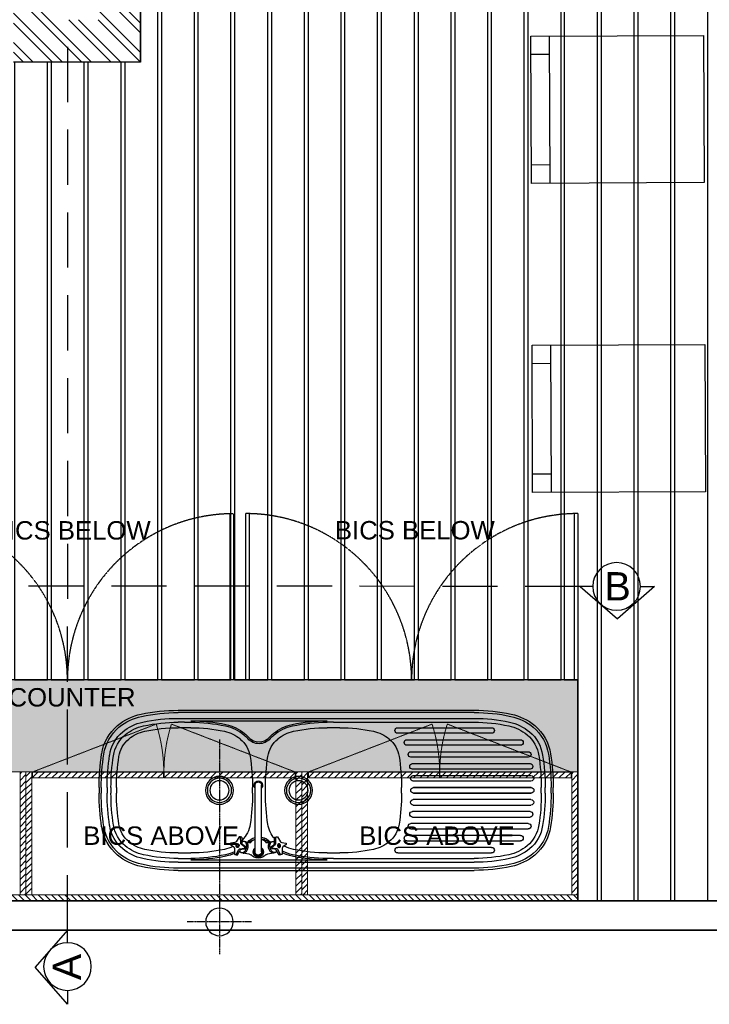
# Model space of a CAD drawing. Header units: millimetres. Extents: x -115474967 to 444143, y -74377 to 241828222.
# Tile 377 of 590: x -69165 to -67290, y 266511 to 269186. Entities that reach past the tile are written whole.
import ezdxf

# ---------------------------------------------------------------- set-up
doc = ezdxf.new("R2010")
doc.units = ezdxf.units.MM
doc.header["$MEASUREMENT"] = 0
for name, pattern in [('$0$DASHED2', [0.375, 0.25, -0.125]), ('2DASHED', [0.75, 0.5, -0.25]), ('CENTER2', [1.125, 0.75, -0.125, 0.125, -0.125]), ('Dashed', [280, 140, -140]), ('DASHED2', [0.375, 0.25, -0.125])]:
    doc.linetypes.add(name, pattern=pattern)
for name, color, linetype in [('0-ELEV.25', 4, 'Continuous'), ('00-2 Fittings', 8, 'Continuous'), ('00-2 Windows', 1, 'Continuous'), ('00-3 Elev 04', 8, 'Continuous'), ('00-4 Furnituire', 1, 'Continuous'), ('00-6 H-Brickwork', 9, 'Continuous'), ('CEIL-PLAN', 7, 'Continuous'), ('DIMS-50', 9, 'Continuous'), ('FITT-SANT', 5, 'Continuous'), ('JOIN-SEC.18', 9, 'Continuous'), ('JOIN-SEC.35', 2, 'Continuous'), ('Paving', 253, 'Continuous'), ('STRU-SLEEVE', 3, 'Continuous'), ('TEXT-20', 2, 'Continuous'), ('TEXT-50', 2, 'Continuous'), ('TEXT-REFN', 5, 'Continuous')]:
    doc.layers.add(name, color=color, linetype=linetype)
doc.layers.add('0_cons_01', color=40, linetype='Continuous', lineweight=0, plot=False)
doc.layers.add('G-____-____-TEXT', color=231, linetype='Continuous', lineweight=5)
doc.layers.add('Lines', color=1, linetype='Continuous', lineweight=9)
doc.styles.add('Arial_2', font='arial.ttf', dxfattribs={"height": 150})
doc.styles.add('TEXT-20', font='arial.ttf', dxfattribs={"height": 40})
doc.styles.add('TEXT-50', font='arial.ttf', dxfattribs={"height": 100})
pattern_1 = [(225, (-27381.725, -9362.503), (8.39689303, -8.39689303), [])]

# ---------------------------------------------------------------- blocks, each defined once
blk = doc.blocks.new('B_cobra sink mixer plan')
at = {"layer": 'FITT-SANT', "color": 9}
for p, q in [((-42.4, 2.9), (-46.2, 1.9)), ((-9, 0), (-9, -181.1)), ((9, 0), (9, -181.1)), ((42.4, 2.9), (46.2, 1.9)), ((-34.3, -27), (-38.2, -28.1)), ((34.3, -27), (38.2, -28.1))]:
    blk.add_line(p, q, dxfattribs=at)
at = {"layer": 'FITT-SANT', "color": 9, "elevation": 0}
for points in [[(-75.3, -23.3), (-76, -20.8, -0.309874), (-75.6, -19.7), (-67, -13.4, 0.236573), (-64.9, -9.4), (-64.8, 5.9, -0.336403), (-64, 6.8), (-61.6, 7.5, -0.336403), (-60.5, 7), (-52.7, -6.2, 0.236573), (-48.9, -8.6), (-38.3, -9.7, -0.309874), (-37.5, -10.5), (-36.8, -13, -0.309874), (-37.2, -14.1), (-45.8, -20.4, 0.236573), (-47.8, -24.3), (-48, -39.6, -0.336403), (-48.7, -40.6), (-51.1, -41.2, -0.336403), (-52.3, -40.8), (-60, -27.6, 0.236573), (-63.8, -25.2), (-74.4, -24, -0.309874)], [(75.3, -23.3), (76, -20.8, 0.309874), (75.6, -19.7), (67, -13.4, -0.236573), (64.9, -9.4), (64.8, 5.9, 0.336403), (64, 6.8), (61.6, 7.5, 0.336403), (60.5, 7), (52.7, -6.2, -0.236573), (48.9, -8.6), (38.3, -9.7, 0.309874), (37.5, -10.5), (36.8, -13, 0.309874), (37.2, -14.1), (45.8, -20.4, -0.236573), (47.8, -24.3), (48, -39.6, 0.336403), (48.7, -40.6), (51.1, -41.2, 0.336403), (52.3, -40.8), (60, -27.6, -0.236573), (63.8, -25.2), (74.4, -24, 0.309874)]]:
    blk.add_lwpolyline(points, format="xyb", close=True, dxfattribs=at)
for points in [[(-60.8, 7.3, -0.206916), (-60.2, 7.8), (-57.8, 8.5, -0.336403), (-56.7, 8), (-48.9, -5.1, 0.236573), (-45.1, -7.6), (-34.5, -8.7, -0.309874), (-33.7, -9.4), (-33, -12, -0.309874), (-33.3, -13), (-42, -19.3, 0.236573), (-44, -23.3), (-44.2, -38.6, -0.336403), (-44.9, -39.6), (-47.3, -40.2, -0.206965), (-48.1, -40.1, -0.206965)], [(60.8, 7.3, 0.206916), (60.2, 7.8), (57.8, 8.5, 0.336403), (56.7, 8), (48.9, -5.1, -0.236573), (45.1, -7.6), (34.5, -8.7, 0.309874), (33.7, -9.4), (33, -12, 0.309874), (33.3, -13), (42, -19.3, -0.236573), (44, -23.3), (44.2, -38.6, 0.336403), (44.9, -39.6), (47.3, -40.2, 0.206965), (48.1, -40.1, 0.206965)]]:
    blk.add_lwpolyline(points, format="xyb", dxfattribs=at)
at = {"layer": 'FITT-SANT', "color": 9}
for centre, radius, start, end in [((-40.6, 50.4), 47.4, 268.4804, 295.427), ((0, -9.5), 26.5, 90, 139.9474), ((0, 0), 14, 310.0052, 229.9948), ((0, 0), 11.5, 321.5, 218.5), ((0, 0), 9, 0, 180), ((0, -9.5), 26.5, 40.0526, 90), ((40.6, 50.4), 47.4, 244.573, 271.5196), ((-60.2, 22.2), 38.1, 256.1872, 256.6856), ((-25.2, -42.8), 18.3, 78.3724, 120.251), ((0, -9.5), 26.5, 215.7232, 250.1461), ((0, -9.5), 26.5, 289.8539, 324.2768), ((25.2, -42.8), 18.3, 59.749, 101.6276), ((60.2, 22.2), 38.1, 283.3144, 283.8128), ((0, -181.1, 0), 11.5, 141.5, 38.5), ((0, -181.1, 0), 9, 180, 0)]:
    blk.add_arc(centre, radius, start, end, dxfattribs=at)
at = {"layer": 'FITT-SANT', "color": 9, "extrusion": (0, 0, -1)}
blk.add_ellipse((-56.4, -16.9), major_axis=(0.78, -2.9), ratio=0.666667, dxfattribs=at)
at = {"layer": 'FITT-SANT', "color": 9}
blk.add_ellipse((56.4, -16.9), major_axis=(-0.78, -2.9), ratio=0.666667, dxfattribs=at)
for points, knots in [([(-50.9, -1.8), (-50.8, -1.7), (-50.7, -1.6), (-50.2, -0.9), (-49.8, -0.4), (-49, 0.4), (-48.5, 0.8), (-47.6, 1.4), (-47.1, 1.6), (-46.2, 1.9), (-45.7, 2), (-44.7, 2.1), (-44.1, 2.1), (-42.8, 2), (-42.1, 1.8), (-40.4, 1.1), (-39.6, 0.6), (-37.8, -0.7), (-37, -1.5), (-35.4, -3.3), (-34.7, -4.4), (-33.4, -6.7), (-32.8, -8), (-32, -10.6), (-31.7, -12), (-31.3, -14.7), (-31.3, -16), (-31.5, -18.4), (-31.6, -19.4), (-32.1, -21.2), (-32.4, -22.1), (-33.2, -23.8), (-33.7, -24.6), (-34.8, -26), (-35.4, -26.5), (-36.5, -27.4), (-37.1, -27.7), (-37.9, -28), (-38, -28), (-38.2, -28.1), (-38.7, -28.2), (-39.1, -28.3), (-40.5, -28.3), (-41.4, -28.2), (-42.9, -27.7), (-43.5, -27.5), (-44.1, -27.2)], [2.505296, 2.505296, 2.505296, 2.505296, 2.538489, 2.538489, 2.719254, 2.719254, 2.900018, 2.900018, 3.084977, 3.084977, 3.269936, 3.269936, 3.454895, 3.454895, 3.693516, 3.693516, 3.932138, 3.932138, 4.170759, 4.170759, 4.409381, 4.409381, 4.648002, 4.648002, 4.886624, 4.886624, 5.125245, 5.125245, 5.318081, 5.318081, 5.510917, 5.510917, 5.748549, 5.748549, 5.986181, 5.986181, 6.223814, 6.223814, 6.283185, 6.283185, 6.283185, 6.459041, 6.459041, 6.755231, 6.755231, 6.919474, 6.919474, 6.919474, 6.919474]), ([(-42.4, 2.9), (-42.1, 3), (-41.7, 3.1), (-40.9, 3.1), (-40.3, 3.1), (-39, 3), (-38.3, 2.8), (-36.6, 2.1), (-35.7, 1.6), (-34, 0.3), (-33.2, -0.5), (-31.6, -2.3), (-30.8, -3.4), (-29.6, -5.7), (-29, -7), (-28.2, -9.6), (-27.9, -11), (-27.5, -13.7), (-27.5, -15), (-27.7, -17.3), (-27.8, -18.3), (-28.3, -20.2), (-28.6, -21.1), (-29.4, -22.8), (-29.9, -23.6), (-31, -25), (-31.5, -25.5), (-32.7, -26.4), (-33.3, -26.7), (-34.1, -27), (-34.2, -27), (-34.4, -27), (-34.7, -27.1), (-34.9, -27.2), (-35.2, -27.2)], [3.141323, 3.141323, 3.141323, 3.141323, 3.269936, 3.269936, 3.454895, 3.454895, 3.693516, 3.693516, 3.932138, 3.932138, 4.170759, 4.170759, 4.409381, 4.409381, 4.648002, 4.648002, 4.886624, 4.886624, 5.125245, 5.125245, 5.318081, 5.318081, 5.510917, 5.510917, 5.748549, 5.748549, 5.986181, 5.986181, 6.223814, 6.223814, 6.283185, 6.283185, 6.283185, 6.387949, 6.387949, 6.387949, 6.387949]), ([(42.4, 2.9), (42.1, 3), (41.7, 3.1), (40.9, 3.1), (40.3, 3.1), (39, 3), (38.3, 2.8), (36.6, 2.1), (35.7, 1.6), (34, 0.3), (33.2, -0.5), (31.6, -2.3), (30.8, -3.4), (29.6, -5.7), (29, -7), (28.2, -9.6), (27.9, -11), (27.5, -13.7), (27.5, -15), (27.7, -17.3), (27.8, -18.3), (28.3, -20.2), (28.6, -21.1), (29.4, -22.8), (29.9, -23.6), (31, -25), (31.5, -25.5), (32.7, -26.4), (33.3, -26.7), (34.1, -27), (34.2, -27), (34.4, -27), (34.7, -27.1), (34.9, -27.2), (35.2, -27.2)], [3.141323, 3.141323, 3.141323, 3.141323, 3.269936, 3.269936, 3.454895, 3.454895, 3.693516, 3.693516, 3.932138, 3.932138, 4.170759, 4.170759, 4.409381, 4.409381, 4.648002, 4.648002, 4.886624, 4.886624, 5.125245, 5.125245, 5.318081, 5.318081, 5.510917, 5.510917, 5.748549, 5.748549, 5.986181, 5.986181, 6.223814, 6.223814, 6.283185, 6.283185, 6.283185, 6.387949, 6.387949, 6.387949, 6.387949]), ([(50.9, -1.8), (50.8, -1.7), (50.7, -1.6), (50.2, -0.9), (49.8, -0.4), (49, 0.4), (48.5, 0.8), (47.6, 1.4), (47.1, 1.6), (46.2, 1.9), (45.7, 2), (44.7, 2.1), (44.1, 2.1), (42.8, 2), (42.1, 1.8), (40.4, 1.1), (39.6, 0.6), (37.8, -0.7), (37, -1.5), (35.4, -3.3), (34.7, -4.4), (33.4, -6.7), (32.8, -8), (32, -10.6), (31.7, -12), (31.3, -14.7), (31.3, -16), (31.5, -18.4), (31.6, -19.4), (32.1, -21.2), (32.4, -22.1), (33.2, -23.8), (33.7, -24.6), (34.8, -26), (35.4, -26.5), (36.5, -27.4), (37.1, -27.7), (37.9, -28), (38, -28), (38.2, -28.1), (38.7, -28.2), (39.1, -28.3), (40.5, -28.3), (41.4, -28.2), (42.9, -27.7), (43.5, -27.5), (44.1, -27.2)], [2.505296, 2.505296, 2.505296, 2.505296, 2.538489, 2.538489, 2.719254, 2.719254, 2.900018, 2.900018, 3.084977, 3.084977, 3.269936, 3.269936, 3.454895, 3.454895, 3.693516, 3.693516, 3.932138, 3.932138, 4.170759, 4.170759, 4.409381, 4.409381, 4.648002, 4.648002, 4.886624, 4.886624, 5.125245, 5.125245, 5.318081, 5.318081, 5.510917, 5.510917, 5.748549, 5.748549, 5.986181, 5.986181, 6.223814, 6.223814, 6.283185, 6.283185, 6.283185, 6.459041, 6.459041, 6.755231, 6.755231, 6.919474, 6.919474, 6.919474, 6.919474]), ([(-55.1, -21.7), (-55.4, -21.8), (-55.7, -21.8), (-56.4, -21.8), (-56.7, -21.8), (-57.3, -21.6), (-57.6, -21.5), (-58.3, -21), (-58.8, -20.6), (-59.5, -19.7), (-59.8, -19.1), (-60.2, -18), (-60.4, -17.4), (-60.5, -16.3), (-60.5, -15.7), (-60.2, -14.5), (-60, -13.9), (-59.4, -13.1), (-59.1, -12.8), (-58.4, -12.3), (-58, -12.1), (-57.2, -11.9), (-56.7, -11.9), (-55.9, -12), (-55.5, -12.2), (-54.8, -12.5), (-54.5, -12.7), (-53.9, -13.2), (-53.7, -13.5), (-53, -14.5), (-52.6, -15.3), (-52.3, -17), (-52.2, -17.8), (-52.5, -19.1), (-52.7, -19.6), (-53.2, -20.4), (-53.5, -20.8), (-54.2, -21.4), (-54.7, -21.6), (-55.1, -21.7)], [0, 0, 0, 0, 0.19707, 0.19707, 0.39414, 0.39414, 0.591209, 0.591209, 1.001417, 1.001417, 1.411625, 1.411625, 1.821832, 1.821832, 2.229571, 2.229571, 2.637309, 2.637309, 2.89699, 2.89699, 3.156671, 3.156671, 3.416351, 3.416351, 3.676032, 3.676032, 3.935712, 3.935712, 4.195393, 4.195393, 4.783811, 4.783811, 5.37223, 5.37223, 5.694818, 5.694818, 6.017407, 6.017407, 6.283185, 6.283185, 6.283185, 6.283185]), ([(55.1, -21.7), (55.4, -21.8), (55.7, -21.8), (56.4, -21.8), (56.7, -21.8), (57.3, -21.6), (57.6, -21.5), (58.3, -21), (58.8, -20.6), (59.5, -19.7), (59.8, -19.1), (60.2, -18), (60.4, -17.4), (60.5, -16.3), (60.5, -15.7), (60.2, -14.5), (60, -13.9), (59.4, -13.1), (59.1, -12.8), (58.4, -12.3), (58, -12.1), (57.2, -11.9), (56.7, -11.9), (55.9, -12), (55.5, -12.2), (54.8, -12.5), (54.5, -12.7), (53.9, -13.2), (53.7, -13.5), (53, -14.5), (52.6, -15.3), (52.3, -17), (52.2, -17.8), (52.5, -19.1), (52.7, -19.6), (53.2, -20.4), (53.5, -20.8), (54.2, -21.4), (54.7, -21.6), (55.1, -21.7)], [0, 0, 0, 0, 0.19707, 0.19707, 0.39414, 0.39414, 0.591209, 0.591209, 1.001417, 1.001417, 1.411625, 1.411625, 1.821832, 1.821832, 2.229571, 2.229571, 2.637309, 2.637309, 2.89699, 2.89699, 3.156671, 3.156671, 3.416351, 3.416351, 3.676032, 3.676032, 3.935712, 3.935712, 4.195393, 4.195393, 4.783811, 4.783811, 5.37223, 5.37223, 5.694818, 5.694818, 6.017407, 6.017407, 6.283185, 6.283185, 6.283185, 6.283185])]:
    blk.add_open_spline(points, degree=3, knots=knots, dxfattribs=at)
blk = doc.blocks.new('BF10C_SINK double end')
at = {"layer": 'FITT-SANT', "linetype": 'Continuous'}
for p, q in [((-112.3, -140), (692.3, -140)), ((692.3, -146), (-112.3, -146)), ((-112.3, -187.5), (-95, -187.5)), ((-95, -187.5), (-77.7, -187.5)), ((292.7, -187.5), (310, -187.5)), ((310, -187.5), (327.3, -187.5)), ((-327.5, -365.4), (-327.5, -349.6)), ((-321.5, -365.4), (-321.5, -349.6)), ((-280, -357.5), (-280, -349.6)), ((-280, -365.4), (-280, -357.5)), ((90, -349.6), (90, -357.5)), ((90, -357.5), (90, -365.4)), ((125, -349.6), (125, -365.4)), ((495, -349.6), (495, -357.5)), ((495, -349.6), (495, -357.5)), ((495, -357.5), (495, -365.4)), ((495, -357.5), (495, -365.4)), ((901.5, -349.6), (901.5, -365.4)), ((907.5, -349.6), (907.5, -365.4)), ((-95, -527.5), (-112.3, -527.5)), ((-77.7, -527.5), (-95, -527.5)), ((310, -527.5), (292.7, -527.5)), ((327.3, -527.5), (310, -527.5)), ((692.3, -569), (-112.3, -569)), ((-112.3, -575), (692.3, -575))]:
    blk.add_line(p, q, dxfattribs=at)
at = {"layer": 'FITT-SANT', "color": 9, "linetype": 'Continuous'}
for p, q in [((-112.3, -162), (692.3, -162)), ((-112.3, -172.5), (-95, -172.5)), ((-95, -172.5), (-77.7, -172.5)), ((-77.7, -168.6), (292.7, -168.6)), ((310, -172.5), (292.7, -172.5)), ((310, -172.5), (692.3, -172.5)), ((484.5, -187.5), (740, -187.5)), ((740, -202.5), (484.5, -202.5)), ((509.7, -220), (818.6, -220)), ((818.6, -235), (509.7, -235)), ((520.5, -252.5), (674.2, -252.5)), ((674.2, -252.5), (839.5, -252.5)), ((674.2, -267.5), (520.5, -267.5)), ((524.6, -285), (674.2, -285)), ((839.5, -267.5), (674.2, -267.5)), ((674.2, -285), (844.4, -285)), ((674.2, -300), (524.6, -300)), ((526.3, -317.5), (674.2, -317.5)), ((844.4, -300), (674.2, -300)), ((674.2, -317.5), (846.9, -317.5)), ((674.2, -332.5), (526.3, -332.5)), ((846.9, -332.5), (674.2, -332.5)), ((-305.5, -365.4), (-305.5, -349.6)), ((-295, -365.4), (-295, -349.6)), ((674.2, -350), (527.5, -350)), ((527.5, -350), (674.2, -350)), ((674.2, -350), (527.5, -350)), ((527.5, -350), (674.2, -350)), ((527.5, -365), (674.2, -365)), ((674.2, -365), (527.5, -365)), ((674.2, -365), (527.5, -365)), ((527.5, -365), (674.2, -365)), ((674.2, -350), (847.5, -350)), ((847.5, -350), (674.2, -350)), ((674.2, -350), (847.5, -350)), ((847.5, -350), (674.2, -350)), ((847.5, -365), (674.2, -365)), ((674.2, -365), (847.5, -365)), ((674.2, -365), (847.5, -365)), ((847.5, -365), (674.2, -365)), ((875, -349.6), (875, -365.4)), ((885.5, -349.6), (885.5, -365.4)), ((674.2, -382.5), (526.3, -382.5)), ((526.3, -397.5), (674.2, -397.5)), ((846.9, -382.5), (674.2, -382.5)), ((674.2, -397.5), (846.9, -397.5)), ((674.2, -415), (524.6, -415)), ((844.4, -415), (674.2, -415)), ((674.2, -447.5), (520.5, -447.5)), ((524.6, -430), (674.2, -430)), ((674.2, -430), (844.4, -430)), ((839.5, -447.5), (674.2, -447.5)), ((818.6, -480), (509.7, -480)), ((520.5, -462.5), (674.2, -462.5)), ((674.2, -462.5), (839.5, -462.5)), ((509.7, -495), (818.6, -495)), ((740, -512.5), (484.5, -512.5)), ((484.5, -527.5), (740, -527.5)), ((-95, -542.5), (-112.3, -542.5)), ((-112.3, -553), (692.3, -553)), ((-95, -542.5), (-77.7, -542.5)), ((-77.7, -546.4), (292.7, -546.4)), ((310, -542.5), (292.7, -542.5)), ((310, -542.5), (692.3, -542.5))]:
    blk.add_line(p, q, dxfattribs=at)
for centre, radius in [((0, -357.5), 38), ((215, -357.5), 38), ((0, -357.5), 33), ((215, -357.5), 33)]:
    blk.add_circle(centre, radius, dxfattribs=at)
at = {"layer": 'FITT-SANT', "linetype": 'Continuous'}
for centre in [(0, -357.5), (215, -357.5)]:
    blk.add_circle(centre, 26, dxfattribs=at)
for centre, radius, start, end in [((-182.9, -295), 147.5, 101.8483, 129.6805), ((-182.9, -295), 141.5, 101.8436, 129.6799), ((-112.3, -622.5), 482.5, 89.9997, 102.071), ((-112.3, -622.5), 476.5, 89.9997, 102.0725), ((692.3, -622.5), 482.5, 77.929, 90.0003), ((692.3, -622.5), 476.5, 77.9275, 90.0003), ((762.9, -295), 141.5, 50.3201, 78.1564), ((762.9, -295), 147.5, 50.3195, 78.1517), ((-198.2, -276.5), 123.4, 129.7065, 171.6018), ((-198.2, -276.5), 117.4, 129.7072, 171.6168), ((778.2, -276.5), 117.4, 8.3832, 50.2928), ((778.2, -276.5), 123.4, 8.3982, 50.2935), ((-182.9, -295), 100, 101.7991, 129.6742), ((-112.3, -622.5), 435, 89.9997, 102.0841), ((-77.7, -622.5), 435, 77.9159, 90.0003), ((-7.1, -295), 100, 64.0357, 78.2009), ((-7.1, -295), 100, 56.3023, 57.2753), ((222.1, -295), 100, 101.7991, 117.3707), ((292.7, -622.5), 435, 89.9997, 102.0841), ((327.3, -622.5), 435, 77.9159, 90.0003), ((397.9, -295), 100, 50.3258, 78.2009), ((-198.2, -276.5), 75.9, 129.7145, 171.7691), ((8.2, -276.5), 75.9, 8.2309, 45.4168), ((206.8, -276.5), 75.9, 138.6036, 171.7691), ((413.2, -276.5), 75.9, 8.2309, 50.2855), ((255.3, -349.5), 582.8, 171.0076, 180.0032), ((255.3, -349.5), 576.8, 171.0044, 180.0032), ((255.3, -349.5), 535.3, 170.9786, 180.0033), ((-445.3, -349.5), 535.3, 359.9967, 9.0214), ((660.3, -349.5), 535.3, 170.9786, 180.0033), ((-40.3, -349.5), 535.3, 359.9967, 9.0214), ((324.7, -349.5), 576.8, 359.9968, 8.9956), ((324.7, -349.5), 582.8, 359.9968, 8.9924), ((255.3, -365.5), 582.8, 179.9968, 188.9924), ((255.3, -365.5), 576.8, 179.9968, 188.9956), ((255.3, -365.5), 535.3, 179.9967, 189.0214), ((-445.3, -365.5), 535.3, 350.9786, 0.0033), ((660.3, -365.5), 535.3, 179.9967, 189.0214), ((-40.3, -365.5), 535.3, 350.9786, 0.0033), ((324.7, -365.5), 576.8, 351.0044, 0.0032), ((324.7, -365.5), 582.8, 351.0076, 0.0032), ((-198.2, -438.5), 75.9, 188.2309, 230.2855), ((8.2, -438.5), 75.9, 309.7145, 351.7691), ((206.8, -438.5), 75.9, 188.2309, 230.2855), ((413.2, -438.5), 75.9, 309.7145, 351.7691), ((-198.2, -438.5), 123.4, 188.3982, 230.2935), ((-198.2, -438.5), 117.4, 188.3832, 230.2928), ((778.2, -438.5), 117.4, 309.7072, 351.6168), ((778.2, -438.5), 123.4, 309.7065, 351.6018), ((-182.9, -420), 100, 230.3258, 258.2009), ((-7.1, -420), 100, 281.7991, 309.6742), ((222.1, -420), 100, 230.3258, 258.2009), ((397.9, -420), 100, 281.7991, 309.6742), ((-182.9, -420), 147.5, 230.3195, 258.1517), ((-182.9, -420), 141.5, 230.3201, 258.1564), ((-112.3, -92.5), 435, 257.9159, 270.0003), ((-77.7, -92.5), 435, 269.9997, 282.0841), ((292.7, -92.5), 435, 257.9159, 270.0003), ((327.3, -92.5), 435, 269.9997, 282.0841), ((762.9, -420), 141.5, 281.8436, 309.6799), ((762.9, -420), 147.5, 281.8483, 309.6805), ((-112.3, -92.5), 476.5, 257.9275, 270.0003), ((692.3, -92.5), 476.5, 269.9997, 282.0725), ((-112.3, -92.5), 482.5, 257.929, 270.0003), ((692.3, -92.5), 482.5, 269.9997, 282.071)]:
    blk.add_arc(centre, radius, start, end, dxfattribs=at)
at = {"layer": 'FITT-SANT', "color": 9, "linetype": 'Continuous'}
for centre, radius, start, end in [((-182.9, -295), 125.5, 101.8293, 129.6782), ((-182.9, -295), 115, 101.8182, 129.6768), ((-112.3, -622.5), 460.5, 89.9997, 102.0765), ((-112.3, -622.5), 450, 89.9997, 102.0841), ((-77.7, -622.5), 453.9, 77.9159, 90.0003), ((-77.7, -622.5), 450, 77.9159, 90.0003), ((-7.1, -295), 115, 65.3719, 78.2009), ((-7.1, -295), 118.9, 66.2101, 78.2009), ((222.1, -295), 118.9, 101.7991, 115.7447), ((222.1, -295), 115, 101.7991, 116.6638), ((292.7, -622.5), 453.9, 89.9997, 102.0841), ((292.7, -622.5), 450, 89.9997, 102.0841), ((692.3, -622.5), 460.5, 77.9235, 90.0003), ((692.3, -622.5), 450, 77.9205, 90.0003), ((762.9, -295), 115, 50.3232, 78.1818), ((762.9, -295), 125.5, 50.3218, 78.1707), ((-198.2, -276.5), 101.4, 129.7093, 171.6637), ((-198.2, -276.5), 90.9, 129.7111, 171.7014), ((-7.1, -295), 115, 57.0415, 58.0428), ((-7.1, -295), 115, 50.3258, 50.58), ((8.2, -276.5), 94.8, 50.2326, 50.2855), ((484.5, -195), 7.5, 90, 270), ((740, -195), 7.5, 270, 90), ((778.2, -276.5), 90.9, 8.2986, 50.2889), ((778.2, -276.5), 101.4, 8.3363, 50.2907), ((8.2, -276.5), 90.9, 40.9493, 42.1432), ((107.5, -190.3), 40.5, 220.9493, 254.4587), ((107.5, -190.3), 36.6, 222.0137, 252.7438), ((107.5, -190.3), 36.6, 281.2697, 317.2595), ((107.5, -190.3), 40.5, 280.1667, 319.0507), ((206.8, -276.5), 90.9, 138.713, 139.0507), ((509.7, -227.5), 7.5, 90, 270), ((818.6, -227.5), 7.5, 270, 90), ((255.3, -349.5), 560.8, 170.9954, 180.0032), ((255.3, -349.5), 550.3, 170.9889, 180.0032), ((520.5, -260), 7.5, 90, 270), ((839.5, -260), 7.5, 270, 90), ((324.7, -349.5), 550.3, 359.9968, 9.0111), ((324.7, -349.5), 560.8, 359.9968, 9.0046), ((524.6, -292.5), 7.5, 90, 270), ((844.4, -292.5), 7.5, 270, 90), ((526.9, -325), 7.5, 90, 270), ((846.9, -325), 7.5, 270, 90), ((255.3, -365.5), 560.8, 179.9968, 189.0046), ((255.3, -365.5), 550.3, 179.9968, 189.0111), ((527.5, -357.5), 7.5, 90, 270), ((527.5, -357.5), 7.5, 90, 270), ((527.5, -357.5), 7.5, 90, 270), ((527.5, -357.5), 7.5, 90, 270), ((847.5, -357.5), 7.5, 270, 90), ((847.5, -357.5), 7.5, 270, 90), ((847.5, -357.5), 7.5, 270, 90), ((847.5, -357.5), 7.5, 270, 90), ((324.7, -365.5), 550.3, 350.9889, 0.0032), ((324.7, -365.5), 560.8, 350.9954, 0.0032), ((526.9, -390), 7.5, 90, 270), ((846.9, -390), 7.5, 270, 90), ((524.6, -422.5), 7.5, 90, 270), ((844.4, -422.5), 7.5, 270, 90), ((-198.2, -438.5), 101.4, 188.3363, 230.2907), ((-198.2, -438.5), 90.9, 188.2986, 230.2889), ((520.5, -455), 7.5, 90, 270), ((778.2, -438.5), 90.9, 309.7111, 351.7014), ((839.5, -455), 7.5, 270, 90), ((778.2, -438.5), 101.4, 309.7093, 351.6637), ((509.7, -487.5), 7.5, 90, 270), ((818.6, -487.5), 7.5, 270, 90), ((8.2, -438.5), 90.9, 309.7145, 319.0507), ((8.2, -438.5), 94.8, 309.7145, 319.0507), ((107.5, -524.7), 40.5, 40.9493, 139.0507), ((107.5, -524.7), 36.6, 40.9493, 139.0507), ((206.8, -438.5), 94.8, 220.9493, 230.2855), ((206.8, -438.5), 90.9, 220.9493, 230.2855), ((-182.9, -420), 125.5, 230.3218, 258.1707), ((-182.9, -420), 115, 230.3232, 258.1818), ((-112.3, -92.5), 450, 257.9205, 270.0003), ((-77.7, -92.5), 450, 269.9997, 282.0841), ((-7.1, -420), 115, 281.7991, 309.6742), ((-7.1, -420), 118.9, 281.7991, 309.6742), ((222.1, -420), 118.9, 230.3258, 258.2009), ((222.1, -420), 115, 230.3258, 258.2009), ((292.7, -92.5), 450, 257.9159, 270.0003), ((484.5, -520), 7.5, 90, 270), ((692.3, -92.5), 450, 269.9997, 282.0795), ((740, -520), 7.5, 270, 90), ((762.9, -420), 115, 281.8182, 309.6768), ((762.9, -420), 125.5, 281.8293, 309.6782), ((-112.3, -92.5), 460.5, 257.9235, 270.0003), ((-77.7, -92.5), 453.9, 269.9997, 282.0841), ((292.7, -92.5), 453.9, 257.9159, 270.0003), ((692.3, -92.5), 460.5, 269.9997, 282.0765)]:
    blk.add_arc(centre, radius, start, end, dxfattribs=at)
at = {"layer": 'STRU-SLEEVE', "color": 9, "linetype": 'CENTER2'}
for p, q in [((0, -495.4), (0, 87.5)), ((87.5, 0), (-87.5, 0))]:
    blk.add_line(p, q, dxfattribs=at)
at = {"layer": 'STRU-SLEEVE'}
blk.add_circle((0, 0), 37.5, dxfattribs=at)
at = {"layer": 'FITT-SANT'}
blk.add_blockref('B_cobra sink mixer plan', (105.6, -190.3), dxfattribs=at)
blk = doc.blocks.new('A$C69671385')
at = {"layer": 'DIMS-50', "color": 3}
for p, q in [((0, 168.7), (262.1, 397.3)), ((524.2, 168.7), (262.1, 397.3)), ((88.2, 168.7), (0, 168.7)), ((425.6, 168.7), (524.2, 168.7))]:
    blk.add_line(p, q, dxfattribs=at)
at = {"layer": 'TEXT-REFN'}
blk.add_circle((256.9, 168.7), 168.7, dxfattribs=at)

msp = doc.modelspace()

# ---------------------------------------------------------------- hatches: boundary and pattern name
at = {"layer": '00-6 H-Brickwork'}
h = msp.add_hatch(dxfattribs=at)
h.set_pattern_fill('ANSI32', color=256, scale=150, angle=450, style=0)
h.set_pattern_definition([(135, (-27381.725, -9362.503), (-39.774756, -39.774756), []), (135, (-27381.725, -9335.986), (-39.774756, -39.774756), [])])
h.paths.add_polyline_path([(-58655.64135, 270887.77748), (-58875.63468, 270887.77748), (-58875.63464, 270801.91086), (-58945.56241, 270801.91086), (-58945.56245, 270691.66868), (-58875.63384, 270691.66868), (-58875.63461, 269200.28091), (-58766.19635, 269200.28091), (-58655.63741, 269200.76053)])
h.paths.add_polyline_path([(-68836.8329, 270691.64868), (-68761.33681, 270691.64868), (-68761.33681, 270746.77977), (-68761.52827, 270801.91086), (-68836.8329, 270801.91086), (-68836.8329, 270887.77748), (-69181.82831, 270887.77748), (-69181.82459, 269071.08731), (-68836.8329, 269071.08732)])
h.paths.add_polyline_path([(-69066.82985, 270772.77748), (-68951.83134, 270772.77748), (-68951.83135, 269186.08731), (-69066.82983, 269186.08731)], flags=16)
at = {"layer": 'JOIN-SEC.18', "linetype": 'Dashed'}
h = msp.add_hatch(dxfattribs=at)
h.set_pattern_fill('SWAMP', color=8, scale=50)
h.set_pattern_definition([(0, (-27381.725, -9362.503), (25, 43.30127), [6.25, -43.75]), (90, (-27378.6, -9362.503), (-25, 43.3012702), [3.125, -83.47754]), (90, (-27377.82, -9362.503), (-25, 43.3012702), [2.5, -84.10254]), (90, (-27379.382, -9362.503), (-25, 43.3012702), [2.5, -84.10254]), (60, (-27377.04, -9362.503), (-25, 43.30127), [2, -48]), (120, (-27380.163, -9362.503), (-50, 2e-08), [2, -48])])
h.paths.add_polyline_path([(-70095.65429, 268131.26722), (-69845.65429, 268131.26722), (-69845.65429, 267392.4821), (-67648.17027, 267392.49029), (-67648.17027, 267142.48205), (-70095.65429, 267142.48205)])
at = {"layer": 'Paving', "linetype": 'DASHED2', "lineweight": 0, "ltscale": 0.05, "true_color": 0x939598}
h = msp.add_hatch(dxfattribs=at)
h.set_pattern_fill('ANSI31', color=252, scale=4, angle=90)
h.set_pattern_definition([(135, (-168065.32, 408235.504), (-8.9802561, -8.9802561), [])])
h.paths.add_polyline_path([(-70347.65521, 266874.01749), (-70445.65277, 266873.77636), (-70445.65429, 268131.26722), (-70429.65429, 268131.26722), (-70429.65353, 266890.0178), (-70331.53217, 266890.0178), (-70331.53217, 266808.48205), (-67648.48508, 266808.48205), (-67648.16804, 266792.4821), (-70331.53217, 266792.01691), (-70347.29947, 266792.01417)])
h = msp.add_hatch(dxfattribs=at)
h.set_pattern_fill('ANSI31', color=252, scale=95, angle=180)
h.set_pattern_definition(pattern_1)
h.paths.add_polyline_path([(-69882.48218, 267142.48205), (-69898.48218, 267142.48205), (-69898.48218, 266808.48205), (-69882.48218, 266808.48205)])
h.paths.add_polyline_path([(-70384.72348, 266951.94585), (-69936.59933, 266951.94585), (-69936.59933, 267054.98132), (-70384.72348, 267054.98132)], flags=9)
h.paths.add_polyline_path([(-69907.49977, 267358.55011), (-69907.49977, 268058.78886), (-70010.53524, 268058.78886), (-70010.53524, 267358.55011)], flags=9)
h.paths.add_polyline_path([(-69541.77076, 267292.94184), (-68841.53202, 267292.94184), (-68841.53202, 267395.97731), (-69541.77076, 267395.97731)], flags=9)
h.paths.add_polyline_path([(-69760.08728, 266916.11337), (-69311.96313, 266916.11337), (-69311.96313, 267019.14884), (-69760.08728, 267019.14884)], flags=9)
h.paths.add_polyline_path([(-69010.08824, 266916.11337), (-68561.9641, 266916.11337), (-68561.9641, 267019.14884), (-69010.08824, 267019.14884)], flags=9)
h.paths.add_polyline_path([(-68260.08921, 266916.11337), (-67811.96506, 266916.11337), (-67811.96506, 267019.14884), (-68260.08921, 267019.14884)], flags=9)
h.paths.add_polyline_path([(-70138.89702, 267524.91708), (-70138.89702, 268038.93482), (-70326.11849, 268038.93482), (-70326.11849, 267524.91708)], flags=9)
h = msp.add_hatch(dxfattribs=at)
h.set_pattern_fill('ANSI31', color=252, scale=4, angle=180)
h.set_pattern_definition([(225, (-210036.72, 169172.817), (8.9802561, -8.9802561), [])])
h.paths.add_polyline_path([(-69148.48315, 266808.48205), (-69164.48315, 266808.48205), (-69164.48315, 267142.48205), (-69148.48315, 267142.48205)])
h = msp.add_hatch(dxfattribs=at)
h.set_pattern_fill('ANSI31', color=252, scale=95, angle=180)
h.set_pattern_definition(pattern_1)
h.paths.add_polyline_path([(-69132.48315, 266808.48205), (-69148.48315, 266808.48205), (-69148.48315, 267142.48205), (-69132.48315, 267142.48205)])
h.paths.add_polyline_path([(-68382.48411, 266808.48205), (-68398.48411, 266808.48205), (-68398.48411, 267142.48205), (-68382.48411, 267142.48205)])
h = msp.add_hatch(dxfattribs=at)
h.set_pattern_fill('ANSI31', color=252, scale=4, angle=180)
h.set_pattern_definition([(225, (-211896.721, 169172.817), (8.9802561, -8.9802561), [])])
h.paths.add_polyline_path([(-68774.02019, 267142.26619), (-69130.53679, 267142.26619), (-69130.53679, 267126.26619), (-68774.02019, 267126.26619)])
h.paths.add_polyline_path([(-68772.94771, 267142.26619), (-68416.43112, 267142.26619), (-68416.43112, 267126.26619), (-68772.94771, 267126.26619)])
h = msp.add_hatch(dxfattribs=at)
h.set_pattern_fill('ANSI31', color=252, scale=4, angle=180)
h.set_pattern_definition([(225, (-209286.721, 169172.817), (8.9802561, -8.9802561), [])])
h.paths.add_polyline_path([(-68398.48411, 266808.48205), (-68414.48411, 266808.48205), (-68414.48411, 267142.48205), (-68398.48411, 267142.48205)])
h = msp.add_hatch(dxfattribs=at)
h.set_pattern_fill('ANSI31', color=252, scale=4, angle=180)
h.set_pattern_definition([(225, (-211146.722, 169172.817), (8.9802561, -8.9802561), [])])
h.paths.add_polyline_path([(-68024.02116, 267142.26619), (-68380.53775, 267142.26619), (-68380.53775, 267126.26619), (-68024.02116, 267126.26619)])
h.paths.add_polyline_path([(-68022.94868, 267142.26619), (-67666.43208, 267142.26619), (-67666.43208, 267126.26619), (-68022.94868, 267126.26619)])
h = msp.add_hatch(dxfattribs=at)
h.set_pattern_fill('ANSI31', color=252, scale=4, angle=180)
h.set_pattern_definition([(225, (-208536.722, 169172.817), (8.9802561, -8.9802561), [])])
h.paths.add_polyline_path([(-67648.48508, 266808.48205), (-67664.48508, 266808.48205), (-67664.48508, 267142.48205), (-67648.48508, 267142.48205)])

# ---------------------------------------------------------------- linework, layer by layer
at = {"layer": '0-ELEV.25'}
msp.add_line((-68836.8329, 269071.08732), (-69181.82831, 269071.08731), dxfattribs=at)
msp.add_lwpolyline([(-68836.8329, 269071.08732), (-68836.8329, 270691.64868)], dxfattribs=at)
at = {"layer": '00-2 Fittings'}
msp.add_lwpolyline([(-70445.65429, 268131.26722), (-70445.65509, 266873.77635), (-70347.65521, 266874.01749), (-70347.29947, 266792.01417), (-67648.16804, 266792.4821), (-67648.17027, 267392.4821), (-69845.65429, 267392.4821), (-69845.65429, 268131.26722)], close=True, dxfattribs=at)
at = {"layer": '00-2 Windows'}
for points in [[(-70072.71865, 266792.47372), (-63652.70755, 266792.49591), (-63652.70755, 266792.49591), (-70072.71865, 266792.47372)], [(-63652.71864, 266712.49591), (-70072.72974, 266712.47373), (-70072.72974, 266712.47373), (-63652.71864, 266712.49591)]]:
    msp.add_lwpolyline(points, close=True, dxfattribs=at)
at = {"layer": '00-3 Elev 04'}
for points in [[(-68779.90909, 267392.4821), (-68689.90909, 267392.4821), (-68689.91105, 270801.90896), (-68761.52826, 270801.90892), (-68761.14537, 270691.64868), (-68779.90909, 270691.64868)], [(-68681.02519, 267392.4821), (-68591.02519, 267392.4821), (-68591.02716, 270801.90896), (-68681.02519, 270801.90891)], [(-68581.07904, 267392.4821), (-68491.07904, 267392.4821), (-68491.081, 270801.90896), (-68581.07904, 270801.90891)], [(-68481.13288, 267392.4821), (-68391.13288, 267392.4821), (-68391.13484, 270801.9091), (-68481.13288, 270801.90906)], [(-68381.18672, 267392.4821), (-68291.18672, 267392.4821), (-68291.18869, 270801.90896), (-68381.18672, 270801.90891)], [(-68282.30283, 267392.4821), (-68192.30283, 267392.4821), (-68192.30479, 270801.90896), (-68282.30283, 270801.90891)], [(-68182.35667, 267392.4821), (-68092.35667, 267392.4821), (-68092.35863, 270801.90896), (-68182.35667, 270801.90891)], [(-68082.41051, 267392.4821), (-67992.41051, 267392.4821), (-67992.41247, 270801.9091), (-68082.41051, 270801.90906)], [(-67982.46436, 267392.4821), (-67892.46436, 267392.4821), (-67892.46632, 270801.90935), (-67982.46436, 270801.9093)], [(-67883.64748, 267392.4821), (-67793.64748, 267392.4821), (-67793.58168, 270801.9093), (-67883.58046, 270801.9093)], [(-67783.63356, 267392.4821), (-67693.63356, 267392.4821), (-67693.63552, 270801.90935), (-67783.63356, 270801.9093)], [(-67648.1682, 266792.4821), (-67594.74966, 266792.4935), (-67594.75163, 270801.90935), (-67684.74966, 270801.9093), (-67684.74966, 267392.4821), (-67648.17027, 267392.4821)], [(-67584.80351, 266792.4935), (-67494.80351, 266792.4935), (-67494.80547, 270801.90935), (-67584.80351, 270801.9093)], [(-67484.85735, 266792.49365), (-67394.85735, 266792.49365), (-67394.85931, 270801.90949), (-67484.85735, 270801.90945)], [(-67384.91119, 266792.4935), (-67294.91119, 266792.4935), (-67294.91315, 270801.90935), (-67384.91119, 270801.9093)], [(-68879.92301, 267392.4821), (-68789.92301, 267392.4821), (-68789.85721, 270691.64868), (-68836.8329, 270691.64868), (-68836.8329, 269071.08732), (-68879.88384, 269071.08732)], [(-69179.83977, 267392.48206), (-69089.83977, 267392.48206), (-69089.84171, 269071.08729), (-69179.83975, 269071.08725)], [(-69079.85447, 267392.48208), (-68989.85447, 267392.48208), (-68989.85641, 269071.08731), (-69079.85445, 269071.08727)], [(-68979.86917, 267392.4821), (-68889.86917, 267392.4821), (-68889.87111, 269071.08734), (-68979.86914, 269071.08729)]]:
    msp.add_lwpolyline(points, close=True, dxfattribs=at)
at = {"layer": '00-4 Furnituire', "color": 251, "true_color": 0x636466}
for p, q in [((-67726.07995, 269141.53778), (-67724.36815, 268741.54144)), ((-67725.86598, 269091.53824), (-67775.86552, 269091.32426)), ((-67724.58212, 268791.54099), (-67774.58167, 268791.32701)), ((-67722.48567, 268301.66571), (-67720.77387, 267901.66938)), ((-67722.2717, 268251.66617), (-67772.27124, 268251.45219)), ((-67720.98784, 267951.66892), (-67770.98739, 267951.45494))]:
    msp.add_line(p, q, dxfattribs=at)
at = {"layer": '00-4 Furnituire', "color": 251, "true_color": 0x636466, "flags": 128}
for points in [[(-67306.0838, 269143.33518), (-67304.37199, 268743.33884), (-67774.36769, 268741.32747), (-67776.0795, 269141.32381)], [(-67302.48952, 268303.46311), (-67300.77771, 267903.46677), (-67770.77341, 267901.4554), (-67772.48522, 268301.45174)]]:
    msp.add_lwpolyline(points, close=True, dxfattribs=at)
at = {"layer": '0_cons_01'}
msp.add_lwpolyline([(-70095.65429, 268131.26722), (-69845.65429, 268131.26722), (-69845.65429, 267392.4821), (-67648.17027, 267392.49029), (-67648.17027, 267142.48205), (-70095.65429, 267142.48205)], close=True, dxfattribs=at)
at = {"layer": 'CEIL-PLAN', "color": 6, "linetype": '2DASHED', "ltscale": 300}
for points in [[(-69035.47229, 266712.46148), (-69034.10198, 269186.08721)], [(-67641.15945, 267646.44471), (-70529.0123, 267647.81502)]]:
    msp.add_lwpolyline(points, dxfattribs=at)
at = {"layer": 'JOIN-SEC.35', "linetype": '$0$DASHED2'}
for p, q in [((-68593.83416, 267843.83457), (-68593.83416, 267392.1133)), ((-68583.83416, 267843.94524), (-68583.83416, 267392.1133)), ((-68551.83416, 267844.31405), (-68551.83416, 267392.4821)), ((-68541.83416, 267844.20337), (-68541.83416, 267392.4821)), ((-67658.17027, 267844.20337), (-67658.17027, 267392.4821)), ((-67648.17027, 267844.31405), (-67648.17027, 267392.4821))]:
    msp.add_line(p, q, dxfattribs=at)
for centre, start, end in [((-69487.49804, 267392.1133), 0, 90), ((-68583.83416, 267392.1133), 90, 180), ((-68551.83416, 267392.4821), 0, 90), ((-67648.17027, 267392.4821), 90, 180)]:
    msp.add_arc(centre, 451.83194, start, end, dxfattribs=at)
at = {"layer": 'Lines', "color": 1, "linetype": '$0$DASHED2', "true_color": 0xff0000}
for p, q in [((-69130.53679, 267142.26619), (-68794.28083, 267272.46832)), ((-68416.43112, 267142.26619), (-68752.68707, 267272.46832)), ((-68380.53775, 267142.26619), (-68044.2818, 267272.46832)), ((-67666.43208, 267142.26619), (-68002.68804, 267272.46832))]:
    msp.add_line(p, q, dxfattribs=at)
at = {"layer": 'Lines', "color": 1, "true_color": 0xff0000}
for points in [[(-70347.65521, 266874.01749), (-70445.65277, 266873.77636), (-70445.65429, 268131.26722), (-70429.65429, 268131.26722), (-70429.65353, 266890.0178), (-70331.53217, 266890.0178), (-70331.53217, 266808.48205), (-67648.48508, 266808.48205), (-67648.16804, 266792.4821), (-70331.53217, 266792.01691), (-70347.29947, 266792.01417)], [(-69148.48315, 266808.48205), (-69164.48315, 266808.48205), (-69164.48315, 267142.48205), (-69148.48315, 267142.48205)], [(-69132.48315, 266808.48205), (-69148.48315, 266808.48205), (-69148.48315, 267142.48205), (-69132.48315, 267142.48205)], [(-68774.02019, 267142.26619), (-69130.53679, 267142.26619), (-69130.53679, 267126.26619), (-68774.02019, 267126.26619)], [(-68772.94771, 267142.26619), (-68416.43112, 267142.26619), (-68416.43112, 267126.26619), (-68772.94771, 267126.26619)], [(-68398.48411, 266808.48205), (-68414.48411, 266808.48205), (-68414.48411, 267142.48205), (-68398.48411, 267142.48205)], [(-68382.48411, 266808.48205), (-68398.48411, 266808.48205), (-68398.48411, 267142.48205), (-68382.48411, 267142.48205)], [(-68024.02116, 267142.26619), (-68380.53775, 267142.26619), (-68380.53775, 267126.26619), (-68024.02116, 267126.26619)], [(-68022.94868, 267142.26619), (-67666.43208, 267142.26619), (-67666.43208, 267126.26619), (-68022.94868, 267126.26619)], [(-67648.48508, 266808.48205), (-67664.48508, 266808.48205), (-67664.48508, 267142.48205), (-67648.48508, 267142.48205)]]:
    msp.add_lwpolyline(points, close=True, dxfattribs=at)
at = {"layer": 'Lines', "color": 1, "linetype": '$0$DASHED2', "true_color": 0xff0000}
for centre, start, end in [((-69196.19563, 267142.26619), 357.82958965, 17.94996857), ((-68350.77227, 267142.26619), 162.05003143, 182.17041035), ((-68446.19659, 267142.26619), 357.82958965, 17.94996857), ((-67600.77324, 267142.26619), 162.05003143, 182.17041035)]:
    msp.add_arc(centre, 422.47852, start, end, dxfattribs=at)

# ---------------------------------------------------------------- block references
at = {"layer": 'DIMS-50', "color": 3, "xscale": -0.3839999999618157, "yscale": 0.3839999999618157, "zscale": 0.3839999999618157}
for p, rotation in [((-67641.17534, 267711.22606), 179.9999999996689), ((-68970.69094, 266712.47737), 89.9999999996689)]:
    msp.add_blockref('A$C69671385', p, dxfattribs=dict(at, rotation=rotation))
at = {"layer": 'FITT-SANT', "xscale": -1, "rotation": 180.0022680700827}
msp.add_blockref('BF10C_SINK double end', (-68622.24114, 266734.96787), dxfattribs=at)

# ---------------------------------------------------------------- texts
at = {"layer": 'G-____-____-TEXT', "color": 7, "insert": (-69525.55316, 267370.24403), "char_height": 50, "width": 736.3790637, "attachment_point": 1, "style": 'Arial_2'}
msp.add_mtext('GRANITE COUNTER', dxfattribs=at)
at = {"layer": 'TEXT-20', "color": 7, "linetype": 'Continuous', "char_height": 50, "width": 1258.0720034, "attachment_point": 1, "style": 'TEXT-20'}
for insert in [(-68992.47228, 266994.30232), (-68242.47325, 266994.30232)]:
    msp.add_mtext('{\\C1;\\c255;BICS ABOVE}', dxfattribs=dict(at, insert=insert))
at = {"layer": 'TEXT-50', "linetype": 'Continuous', "char_height": 50, "width": 6162.4244806, "attachment_point": 1, "line_spacing_factor": 0.938532, "style": 'TEXT-50'}
for insert in [(-69244.06767, 267823.79628), (-68308.40379, 267824.16508)]:
    msp.add_mtext('BICS BELOW', dxfattribs=dict(at, insert=insert))
at = {"layer": 'TEXT-REFN', "color": 2, "linetype": 'Continuous', "style": 'TEXT-20'}
msp.add_text('B', height=76.8, dxfattribs=at).set_placement((-67575.55516, 267608.44166))
msp.add_text('A', height=76.8, rotation=90, dxfattribs=at).set_placement((-68998.712, 266576.80631))

doc.saveas('drawing.dxf')
